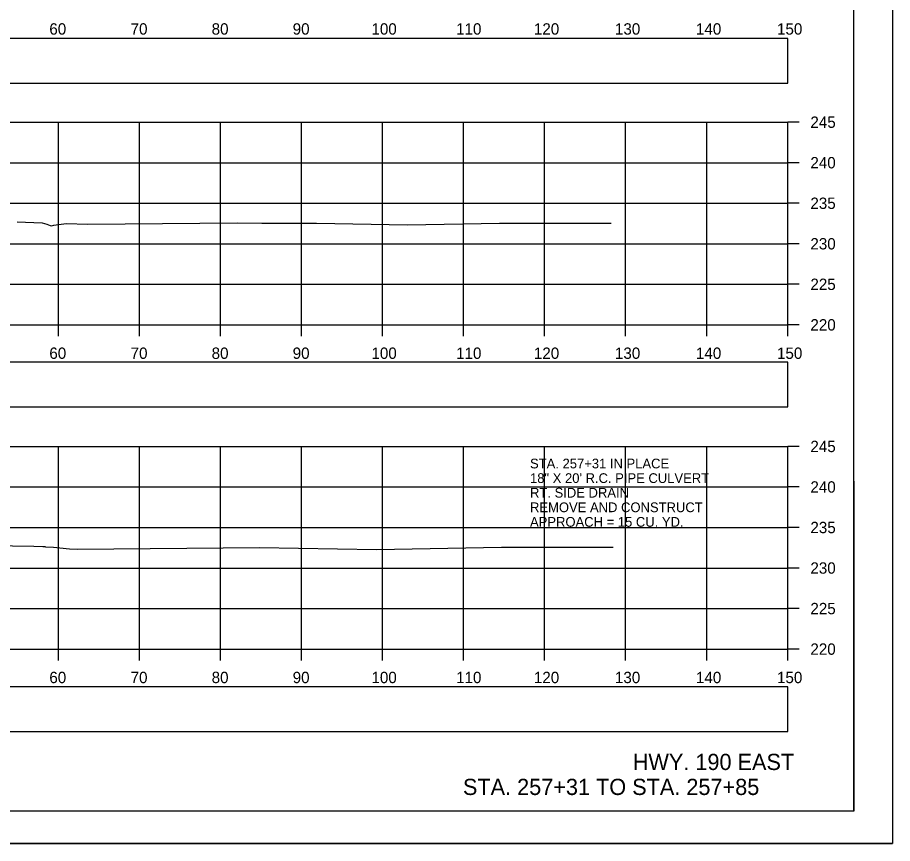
# Model space of a CAD drawing. Extents: x 1369627 to 1374022, y 380035 to 398173.
# Drawn here: x 1372153.5 to 1372261.5, y 392625.7 to 392727.6 of the extents above; entities that cross this region are included whole.
import ezdxf

# ---------------------------------------------------------------- set-up
doc = ezdxf.new("R2010")
doc.units = 0
for name, color, linetype in [('Default', 7, 'Continuous'), ('R_Axis', 7, 'Continuous'), ('R_Axis Annot', 7, 'Continuous'), ('R_Border', 7, 'Continuous'), ('R_Draft', 7, 'Continuous'), ('R_Exist Surface', 7, 'Continuous'), ('R_Grid', 7, 'Continuous'), ('R_No Plot', 7, 'Continuous'), ('R_Water', 7, 'Continuous')]:
    doc.layers.add(name, color=color, linetype=linetype)

msp = doc.modelspace()

# ---------------------------------------------------------------- linework, layer by layer
at = {"layer": 'Default'}
for points in [[(1371948.53, 392719.5), (1372248.53, 392719.5), (1372248.53, 392725.02), (1371948.53, 392725.02)], [(1371948.53, 392679.57), (1372248.53, 392679.57), (1372248.53, 392685.09), (1371948.53, 392685.09)], [(1371948.53, 392639.52), (1372248.53, 392639.52), (1372248.53, 392645.04), (1371948.53, 392645.04)]]:
    msp.add_lwpolyline(points, close=True, dxfattribs=at)
at = {"layer": 'R_Axis'}
for p, q in [((1372248.53, 392689.7), (1372248.53, 392714.7)), ((1372249.93, 392714.7), (1372248.53, 392714.7)), ((1372249.93, 392709.7), (1372248.53, 392709.7)), ((1372249.93, 392704.7), (1372248.53, 392704.7)), ((1372249.93, 392699.7), (1372248.53, 392699.7)), ((1372249.93, 392694.7), (1372248.53, 392694.7)), ((1371948.53, 392689.7), (1372248.53, 392689.7)), ((1372158.53, 392688.3), (1372158.53, 392689.7)), ((1372168.53, 392688.3), (1372168.53, 392689.7)), ((1372178.53, 392688.3), (1372178.53, 392689.7)), ((1372188.53, 392688.3), (1372188.53, 392689.7)), ((1372198.53, 392688.3), (1372198.53, 392689.7)), ((1372208.53, 392688.3), (1372208.53, 392689.7)), ((1372218.53, 392688.3), (1372218.53, 392689.7)), ((1372228.53, 392688.3), (1372228.53, 392689.7)), ((1372238.53, 392688.3), (1372238.53, 392689.7)), ((1372248.53, 392688.3), (1372248.53, 392689.7)), ((1372249.93, 392689.7), (1372248.53, 392689.7)), ((1372248.53, 392649.7), (1372248.53, 392674.7)), ((1372249.93, 392674.7), (1372248.53, 392674.7)), ((1372249.93, 392669.7), (1372248.53, 392669.7)), ((1372249.93, 392664.7), (1372248.53, 392664.7)), ((1372249.93, 392659.7), (1372248.53, 392659.7)), ((1372249.93, 392654.7), (1372248.53, 392654.7)), ((1371948.53, 392649.7), (1372248.53, 392649.7)), ((1372158.53, 392648.3), (1372158.53, 392649.7)), ((1372168.53, 392648.3), (1372168.53, 392649.7)), ((1372178.53, 392648.3), (1372178.53, 392649.7)), ((1372188.53, 392648.3), (1372188.53, 392649.7)), ((1372198.53, 392648.3), (1372198.53, 392649.7)), ((1372208.53, 392648.3), (1372208.53, 392649.7)), ((1372218.53, 392648.3), (1372218.53, 392649.7)), ((1372228.53, 392648.3), (1372228.53, 392649.7)), ((1372238.53, 392648.3), (1372238.53, 392649.7)), ((1372248.53, 392648.3), (1372248.53, 392649.7)), ((1372249.93, 392649.7), (1372248.53, 392649.7))]:
    msp.add_line(p, q, dxfattribs=at)
at = {"layer": 'R_Border'}
for q in [(1372256.71, 392835.16), (1371940.53, 392629.7)]:
    msp.add_line((1372256.71, 392629.7), q, dxfattribs=at)
at = {"layer": 'R_Exist Surface'}
for points in [[(1372153.45, 392702.41), (1372156.52, 392702.3), (1372157.12, 392702.1), (1372157.5, 392701.96), (1372157.67, 392701.91), (1372157.98, 392701.98), (1372159.47, 392702.2), (1372162.15, 392702.12), (1372180.57, 392702.27), (1372183.64, 392702.25), (1372186.94, 392702.23), (1372190.39, 392702.23), (1372201.6, 392702.05), (1372212.97, 392702.26), (1372223.81, 392702.25), (1372226.73, 392702.24)], [(1372136.92, 392662.69), (1372155.49, 392662.39), (1372156.61, 392662.37), (1372156.84, 392662.36), (1372156.94, 392662.33), (1372157.92, 392662.26), (1372159.89, 392662.06), (1372160.89, 392662.04), (1372183.36, 392662.22), (1372197.77, 392661.99), (1372213.19, 392662.28), (1372222.99, 392662.27), (1372227.01, 392662.26)]]:
    msp.add_lwpolyline(points, dxfattribs=at)
at = {"layer": 'R_Grid'}
for p, q in [((1371948.53, 392714.7), (1372248.53, 392714.7)), ((1372158.53, 392689.7), (1372158.53, 392714.7)), ((1372168.53, 392689.7), (1372168.53, 392714.7)), ((1372178.53, 392689.7), (1372178.53, 392714.7)), ((1372188.53, 392689.7), (1372188.53, 392714.7)), ((1372198.53, 392689.7), (1372198.53, 392714.7)), ((1372208.53, 392689.7), (1372208.53, 392714.7)), ((1372218.53, 392689.7), (1372218.53, 392714.7)), ((1372228.53, 392689.7), (1372228.53, 392714.7)), ((1372238.53, 392689.7), (1372238.53, 392714.7)), ((1372248.53, 392689.7), (1372248.53, 392714.7)), ((1371948.53, 392709.7), (1372248.53, 392709.7)), ((1371948.53, 392704.7), (1372248.53, 392704.7)), ((1371948.53, 392699.7), (1372248.53, 392699.7)), ((1371948.53, 392694.7), (1372248.53, 392694.7)), ((1371948.53, 392689.7), (1372248.53, 392689.7)), ((1371948.53, 392674.7), (1372248.53, 392674.7)), ((1372158.53, 392649.7), (1372158.53, 392674.7)), ((1372168.53, 392649.7), (1372168.53, 392674.7)), ((1372178.53, 392649.7), (1372178.53, 392674.7)), ((1372188.53, 392649.7), (1372188.53, 392674.7)), ((1372198.53, 392649.7), (1372198.53, 392674.7)), ((1372208.53, 392649.7), (1372208.53, 392674.7)), ((1372218.53, 392649.7), (1372218.53, 392674.7)), ((1372228.53, 392649.7), (1372228.53, 392674.7)), ((1372238.53, 392649.7), (1372238.53, 392674.7)), ((1372248.53, 392649.7), (1372248.53, 392674.7)), ((1371948.53, 392669.7), (1372248.53, 392669.7)), ((1371948.53, 392664.7), (1372248.53, 392664.7)), ((1371948.53, 392659.7), (1372248.53, 392659.7)), ((1371948.53, 392654.7), (1372248.53, 392654.7)), ((1371948.53, 392649.7), (1372248.53, 392649.7))]:
    msp.add_line(p, q, dxfattribs=at)
at = {"layer": 'R_No Plot'}
msp.add_line((1371928.13, 392625.72), (1372261.46, 392625.72), dxfattribs=at)
for points in [[(1371928.12, 392839.06), (1372261.46, 392839.06), (1372261.46, 392625.72), (1371928.12, 392625.72)], [(1372174.45, 392835.16), (1372194.07, 392835.16), (1372194.07, 392825.28), (1372210.18, 392825.28), (1372233.38, 392825.28), (1372233.38, 392792.61), (1372256.59, 392792.61), (1372256.71, 392629.7), (1371940.53, 392629.7), (1371940.53, 392835.16)]]:
    msp.add_lwpolyline(points, close=True, dxfattribs=at)

# ---------------------------------------------------------------- texts
at = {"layer": 'R_Axis Annot'}
for s, p in [('60', (1372157.41, 392725.5)), ('70', (1372167.44, 392725.5)), ('80', (1372177.44, 392725.5)), ('90', (1372187.44, 392725.5)), ('100', (1372197.16, 392725.5)), ('110', (1372207.61, 392725.5)), ('120', (1372217.21, 392725.5)), ('130', (1372227.21, 392725.5)), ('140', (1372237.21, 392725.5)), ('150', (1372247.21, 392725.5)), ('245', (1372251.33, 392714)), ('240', (1372251.33, 392709)), ('235', (1372251.33, 392704)), ('230', (1372251.33, 392699)), ('225', (1372251.33, 392694)), ('220', (1372251.33, 392689)), ('60', (1372157.41, 392685.5)), ('70', (1372167.44, 392685.5)), ('80', (1372177.44, 392685.5)), ('90', (1372187.44, 392685.5)), ('100', (1372197.16, 392685.5)), ('110', (1372207.61, 392685.5)), ('120', (1372217.21, 392685.5)), ('130', (1372227.21, 392685.5)), ('140', (1372237.21, 392685.5)), ('150', (1372247.21, 392685.5)), ('245', (1372251.33, 392674)), ('240', (1372251.33, 392669)), ('235', (1372251.33, 392664)), ('230', (1372251.33, 392659)), ('225', (1372251.33, 392654)), ('220', (1372251.33, 392649)), ('60', (1372157.41, 392645.5)), ('70', (1372167.44, 392645.5)), ('80', (1372177.44, 392645.5)), ('90', (1372187.44, 392645.5)), ('100', (1372197.16, 392645.5)), ('110', (1372207.61, 392645.5)), ('120', (1372217.21, 392645.5)), ('130', (1372227.21, 392645.5)), ('140', (1372237.21, 392645.5)), ('150', (1372247.21, 392645.5))]:
    msp.add_text(s, height=1.4, dxfattribs=at).set_placement(p)
at = {"layer": 'R_Draft'}
for s, p in [('HWY. 190 EAST', (1372229.41, 392634.78)), ('STA. 257+31 TO STA. 257+85', (1372208.45, 392631.7))]:
    msp.add_text(s, height=2, dxfattribs=at).set_placement(p)
at = {"layer": 'R_Water'}
for s, p in [('STA. 257+31 IN PLACE', (1372216.73, 392671.99)), ('18" X 20\' R.C. PIPE CULVERT', (1372216.73, 392670.19)), ('RT. SIDE DRAIN', (1372216.73, 392668.39)), ('REMOVE AND CONSTRUCT', (1372216.73, 392666.59)), ('APPROACH = 15 CU. YD.', (1372216.73, 392664.79))]:
    msp.add_text(s, height=1.2, dxfattribs=at).set_placement(p)

doc.saveas('drawing.dxf')
